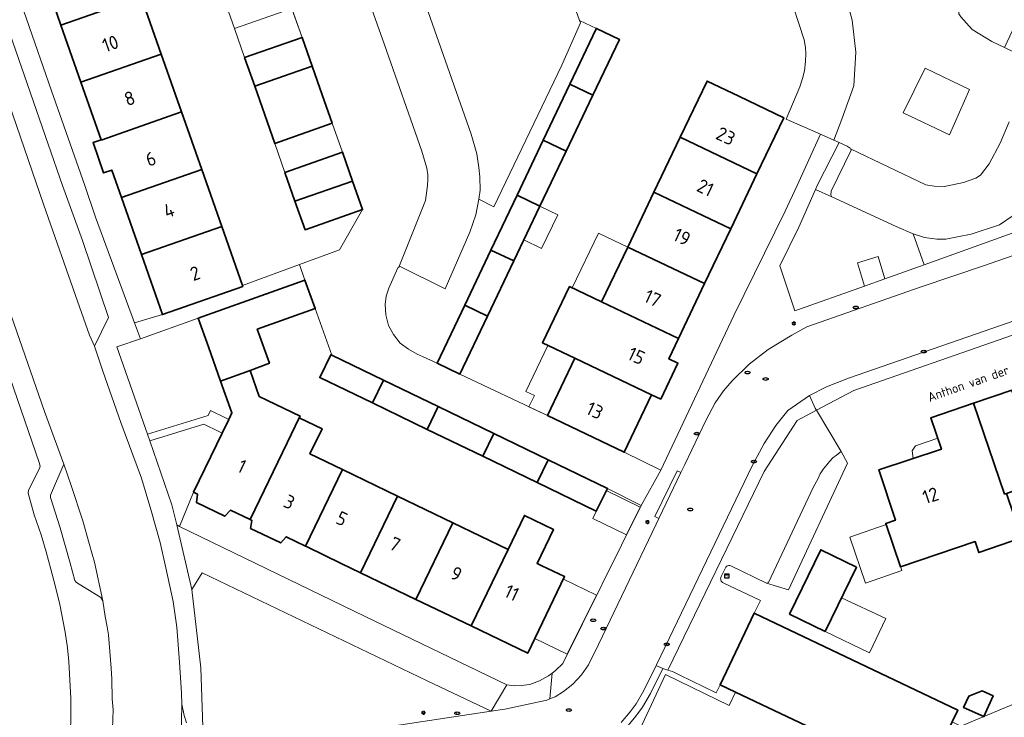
# Model space of a CAD drawing. Header units: metres. Extents: x 149984 to 156489, y 469398 to 478068.
# Tile 456 of 656: x 153604 to 153701, y 473284 to 473353. Entities that reach past the tile are written whole.
import ezdxf
from ezdxf.enums import TextEntityAlignment as Align

# ---------------------------------------------------------------- set-up
doc = ezdxf.new("R2010")
doc.units = ezdxf.units.M
doc.header["$LTSCALE"] = 0.75
for name, color, linetype, lineweight in [('B-WE-GR-BEPLANTING_CULTUUR_HEESTERS-GV', 252, 'Continuous', 18), ('B-WE-GR-BEPLANTING_CULTUUR_ROOS-GV', 252, 'Continuous', 18), ('B-WE-IE-MEUBILAIR-S', 252, 'Continuous', 25), ('B-WE-OG-BEBOUWING-GV', 6, 'Continuous', 35), ('B-WE-OG-BEBOUWING-T18', 1, 'Continuous', 18), ('B-WE-OG-BEBOUWING_LUIFEL-GV', 6, 'Continuous', 18), ('B-WE-OG-BEBOUWING_OVERBOUWING-GV', 6, 'Continuous', 18), ('B-WE-OG-TERREIN_BEGROEID-GV', 252, 'Continuous', 18), ('B-WE-OG-TERREIN_ERF-GV', 252, 'Continuous', 18), ('B-WE-OG-TOPOGRAFIE-T18', 7, 'Continuous', 18), ('B-WE-VH-GESLOTENVERHARDING_ASFALT-GV', 252, 'Continuous', 18), ('B-WE-VH-GESLOTENVERHARDING_BETON-GV', 252, 'Continuous', 18), ('B-WE-VH-OPENVERHARDING_BETONELEMENT-GV', 252, 'Continuous', 18), ('B-WE-VH-OPENVERHARDING_BETONSTRAATSTEEN-GV', 252, 'Continuous', 18), ('B-WE-VH-OPENVERHARDING_STRAATBAKSTEEN-GV', 252, 'Continuous', 18), ('B-WE-VH-OPENVERHARDING_TEGEL-GV', 252, 'Continuous', 18)]:
    doc.layers.add(name, color=color, linetype=linetype, lineweight=lineweight)
doc.styles.add('NLCS-ISO', font='NLCS-ISO.ttf')
doc.styles.add('NLCS-ISO-M500-T18', font='NLCS-ISO.ttf', dxfattribs={"height": 0.9})
doc.styles.add('NLCS-ISO-M750-T18', font='NLCS-ISO.ttf', dxfattribs={"height": 1.35})

# ---------------------------------------------------------------- blocks, each defined once
blk = doc.blocks.new('SIE-MEUBILAIR_KAST_CAI-SO')
for points in [[(-1, 1), (1, 1), (1, 0.84), (-1, 0.84)], [(-1, 0.76), (1, 0.76), (1, -1), (-1, -1)]]:
    blk.add_lwpolyline(points, close=True)
at = {"style": 'NLCS-ISO'}
blk.add_text('cai', height=0.75, dxfattribs=at).set_placement((0, 0), align=Align.MIDDLE_CENTER)
blk = doc.blocks.new('SIE-MEUBILAIR_PAAL_LICHTMAST-SO')
for points in [[(-0.62, 0), (-1, 0)], [(-0.71, 0.71), (-0.44, 0.44)], [(0, 1), (0, 0.62)], [(0.44, 0.44), (0.71, 0.71)], [(1, 0), (0.62, 0)], [(-0.71, -0.71), (-0.44, -0.44)], [(0, -0.62), (0, -1)], [(0.44, -0.44), (0.71, -0.71)]]:
    blk.add_lwpolyline(points)
blk.add_circle((0, 0), 0.5)
blk = doc.blocks.new('SIE-MEUBILAIR_PUT_KOLK-SO')
blk.add_ellipse((0, 0), major_axis=(1.25, 0), ratio=0.54)
at = {"style": 'NLCS-ISO'}
blk.add_text('klk', height=0.75, dxfattribs=at).set_placement((0.03, 0), align=Align.MIDDLE_CENTER)
blk = doc.blocks.new('SIE-MEUBILAIR_PUT_RIOOLPUT-SO')
blk.add_ellipse((0, 0), major_axis=(1.25, 0), ratio=0.54)
at = {"style": 'NLCS-ISO'}
blk.add_text('ri', height=0.75, dxfattribs=at).set_placement((-0.04, 0.07), align=Align.MIDDLE_CENTER)
blk = doc.blocks.new('SIE-MEUBILAIR_PUT_BRANDKRAAN-SO')
blk.add_ellipse((0, 0), major_axis=(1.25, 0), ratio=0.54)
at = {"style": 'NLCS-ISO'}
blk.add_text('bk', height=0.75, dxfattribs=at).set_placement((0.03, 0), align=Align.MIDDLE_CENTER)

msp = doc.modelspace()

# ---------------------------------------------------------------- linework, layer by layer
at = {"layer": 'B-WE-GR-BEPLANTING_CULTUUR_HEESTERS-GV', "flags": 128}
for points in [[(153649.63, 473334.84), (153651.12, 473334.106), (153657.8, 473348.06), (153659.63, 473352.212), (153659.539, 473352.467), (153654.552, 473366.483), (153653.756, 473368.719), (153652.45, 473372.39), (153648.171, 473384.266), (153646.641, 473385.008), (153640.61, 473372.28), (153638.166, 473371.334), (153638.3, 473371.17), (153638.5, 473370.83), (153648.86, 473341.24), (153649.44, 473339.32), (153649.64, 473337.97), (153649.74, 473337.04), (153649.75, 473335.74)], [(153704.626, 473356.633), (153704.656, 473356.697), (153702.835, 473357.484), (153701.472, 473356.749), (153702.001, 473355.382), (153696.902, 473353.321), (153696.92, 473353.11), (153697.1, 473352.81), (153698.23, 473351.56), (153700.17, 473350.39), (153701.396, 473349.798), (153702.682, 473352.519), (153702.664, 473352.527)], [(153693.489, 473328.384), (153692.4, 473331.42), (153690.74, 473332.15), (153684.39, 473335.07), (153682.787, 473335.807), (153681.15, 473332.08), (153679.27, 473328.26), (153680.76, 473323.85), (153687.599, 473326.286), (153686.911, 473328.569), (153688.958, 473329.185), (153689.615, 473327.004)], [(153624.2, 473316.924), (153622.992, 473320.303), (153621.988, 473323.11), (153616.302, 473321.098), (153613.99, 473320.28), (153616.999, 473311.691), (153622.96, 473313.525), (153623.197, 473314.017), (153624.684, 473313.301), (153624.999, 473313.149), (153625.173, 473313.51), (153625.31, 473313.795)], [(153624.348, 473311.798), (153624.033, 473311.95), (153622.546, 473312.666), (153617.231, 473311.031), (153619.4, 473304.73), (153619.88, 473302.74), (153620.159, 473302.605), (153621.536, 473305.962)], [(153685.32, 473309.99), (153684.85, 473309.61), (153684.49, 473309.35), (153684.17, 473309.01), (153683.89, 473308.68), (153683.58, 473308.28), (153683.25, 473307.78), (153683.01, 473307.24), (153682.58, 473306.49), (153678.15, 473297.08), (153677.95, 473296.99), (153680.13, 473296.347), (153685.947, 473308.834)], [(153711.624, 473275.84), (153707.689, 473287.358), (153697.107, 473282.898), (153700.454, 473281.247)]]:
    msp.add_lwpolyline(points, close=True, dxfattribs=at)
at = {"layer": 'B-WE-GR-BEPLANTING_CULTUUR_ROOS-GV', "flags": 128}
msp.add_lwpolyline([(153693.489, 473328.384), (153704.99, 473332.5), (153711.94, 473334.94), (153715.203, 473336.185), (153714.95, 473336.95), (153714.46, 473337.65), (153713.82, 473338.17), (153707.222, 473341.302), (153706.67, 473340.19), (153705, 473336.83), (153703.8, 473334.93), (153703.1, 473333.97), (153702.24, 473333.23), (153700.92, 473332.31), (153698.12, 473331.4), (153696.78, 473331.12), (153695.62, 473330.9), (153694.75, 473330.91), (153693.52, 473331.07), (153692.4, 473331.42)], close=True, dxfattribs=at)
at = {"layer": 'B-WE-OG-BEBOUWING-GV', "flags": 128}
for points in [[(153614.41, 473360.366), (153606.504, 473357.594), (153605.733, 473357.324), (153606.952, 473353.837), (153607.726, 473354.108), (153608.465, 473352), (153616.371, 473354.772)], [(153618.348, 473349.135), (153616.371, 473354.772), (153608.465, 473352), (153610.442, 473346.363)], [(153660.855, 473345.088), (153663.471, 473350.585), (153661.217, 473351.664), (153661.196, 473351.619), (153658.599, 473346.164)], [(153627.553, 473345.966), (153633.217, 473347.952), (153632.222, 473350.788), (153626.562, 473348.793)], [(153612.439, 473340.667), (153620.346, 473343.439), (153618.348, 473349.135), (153610.442, 473346.363), (153612.427, 473340.702)], [(153635.187, 473342.335), (153634.209, 473345.123), (153633.217, 473347.952), (153627.553, 473345.966), (153628.544, 473343.141), (153629.531, 473340.327)], [(153655.977, 473340.657), (153658.233, 473339.581), (153660.855, 473345.088), (153658.599, 473346.164)], [(153677.022, 473337.332), (153679.665, 473342.875), (153675.238, 473344.986), (153672.102, 473346.481), (153669.459, 473340.94)], [(153622.333, 473337.771), (153620.346, 473343.439), (153612.439, 473340.667), (153612.427, 473340.702), (153611.629, 473340.423), (153612.675, 473337.433), (153613.474, 473337.713), (153614.426, 473334.999)], [(153655.977, 473340.657), (153653.391, 473335.224), (153655.647, 473334.148), (153658.233, 473339.581)], [(153674.443, 473331.926), (153677.022, 473337.332), (153669.459, 473340.94), (153666.88, 473335.534)], [(153631.52, 473334.656), (153637.19, 473336.624), (153636.192, 473339.469), (153630.529, 473337.483)], [(153614.426, 473334.999), (153616.397, 473329.378), (153624.304, 473332.151), (153622.333, 473337.771)], [(153637.19, 473336.624), (153631.52, 473334.656), (153632.511, 473331.828), (153638.176, 473333.813)], [(153671.865, 473326.52), (153674.443, 473331.926), (153666.88, 473335.534), (153664.302, 473330.128)], [(153655.647, 473334.148), (153653.391, 473335.224), (153650.824, 473329.832), (153653.08, 473328.756)], [(153616.397, 473329.378), (153618.469, 473323.468), (153626.377, 473326.24), (153626.338, 473326.351), (153624.304, 473332.151)], [(153653.08, 473328.756), (153650.824, 473329.832), (153648.239, 473324.404), (153650.497, 473323.329)], [(153669.287, 473321.114), (153671.865, 473326.52), (153664.302, 473330.128), (153661.723, 473324.721)], [(153627.794, 473322.019), (153633.51, 473324.06), (153632.507, 473326.868), (153621.988, 473323.11), (153622.992, 473320.303), (153624.2, 473316.924), (153627.093, 473317.976), (153629.011, 473318.674)], [(153666.644, 473315.572), (153667.547, 473315.142), (153669.238, 473318.689), (153668.336, 473319.12), (153669.287, 473321.114), (153661.723, 473324.721), (153658.561, 473326.229), (153655.915, 473320.684), (153659.08, 473319.18)], [(153647.773, 473317.606), (153650.497, 473323.329), (153648.239, 473324.404), (153645.515, 473318.681)], [(153635.155, 473319.468), (153635.047, 473319.52), (153633.959, 473317.271), (153639.142, 473314.764), (153640.227, 473317.015)], [(153666.644, 473315.572), (153659.08, 473319.18), (153656.38, 473313.52), (153663.945, 473309.913)], [(153627.11, 473303.275), (153630.748, 473310.824), (153631.942, 473313.301), (153632.022, 473313.466), (153628.006, 473315.401), (153627.093, 473317.976), (153624.2, 473316.924), (153625.31, 473313.795), (153625.173, 473313.51), (153624.999, 473313.149), (153624.348, 473311.798), (153621.536, 473305.962), (153621.931, 473305.772), (153621.806, 473304.956), (153624.618, 473303.6), (153625.178, 473304.206)], [(153640.227, 473317.015), (153639.142, 473314.764), (153644.531, 473312.157), (153645.616, 473314.409)], [(153710.985, 473306.949), (153707.838, 473316.161), (153702.669, 473314.394), (153702.112, 473316.02), (153698.35, 473314.734), (153701.406, 473305.789), (153701.588, 473305.851), (153704.512, 473306.85), (153705.157, 473304.958), (153705.807, 473305.18), (153706.644, 473303.814), (153710.651, 473305.183), (153710.42, 473306.756)], [(153651.101, 473311.757), (153645.616, 473314.409), (153644.531, 473312.157), (153650.016, 473309.504)], [(153698.35, 473314.734), (153694.136, 473313.293), (153695.191, 473310.209), (153689.027, 473308.179), (153690.657, 473303.21), (153689.711, 473302.888), (153691.17, 473298.6), (153698.516, 473301.102), (153698.883, 473300.025), (153703.085, 473301.457), (153701.588, 473305.851), (153701.406, 473305.789)], [(153630.748, 473310.824), (153627.11, 473303.275), (153627.277, 473303.194), (153627.145, 473302.407), (153630.113, 473300.977), (153630.644, 473301.572), (153632.55, 473300.654), (153636.187, 473308.203), (153633, 473309.739), (153634.194, 473312.216), (153631.942, 473313.301)], [(153655.373, 473306.913), (153656.458, 473309.166), (153651.101, 473311.757), (153650.016, 473309.504)], [(153656.458, 473309.166), (153655.373, 473306.913), (153661.199, 473304.095), (153662.287, 473306.344), (153662.288, 473306.347)], [(153641.627, 473305.581), (153636.187, 473308.203), (153632.55, 473300.654), (153632.717, 473300.573), (153636.084, 473298.951), (153637.989, 473298.032)], [(153647.067, 473302.96), (153641.627, 473305.581), (153637.989, 473298.032), (153643.429, 473295.411)], [(153652.506, 473300.338), (153648.868, 473292.789), (153654.444, 473290.102), (153658.081, 473297.652), (153655.849, 473298.727), (153655.369, 473298.959), (153656.98, 473302.301), (153654.117, 473303.681)], [(153652.506, 473300.338), (153647.067, 473302.96), (153643.429, 473295.411), (153648.868, 473292.789)], [(153686.822, 473298.591), (153683.299, 473300.299), (153680.227, 473293.963), (153683.749, 473292.255)], [(153674.92, 473286.268), (153687.578, 473280.243), (153686.503, 473277.984), (153691.696, 473275.512), (153692.352, 473275.2), (153696.236, 473283.327), (153696.794, 473284.495), (153676.746, 473294.038), (153673.394, 473286.995)], [(153699.198, 473286.396), (153697.879, 473285.884), (153697.375, 473284.738), (153699.375, 473283.856), (153700.283, 473285.918)]]:
    msp.add_lwpolyline(points, close=True, dxfattribs=at)
at = {"layer": 'B-WE-OG-BEBOUWING_LUIFEL-GV', "flags": 128}
for points in [[(153625.556, 473351.662), (153631.218, 473353.647), (153630.235, 473356.452), (153624.576, 473354.456)], [(153631.218, 473353.647), (153625.556, 473351.662), (153626.562, 473348.793), (153632.222, 473350.788)], [(153629.531, 473340.327), (153630.529, 473337.483), (153636.192, 473339.469), (153635.187, 473342.335)], [(153654.067, 473330.829), (153655.814, 473329.998), (153657.394, 473333.316), (153655.647, 473334.148)], [(153661.723, 473324.721), (153664.302, 473330.128), (153661.402, 473331.511), (153658.823, 473326.104)], [(153659.08, 473319.18), (153656.428, 473320.439), (153654.274, 473315.901), (153655.098, 473315.51), (153654.563, 473314.383), (153656.38, 473313.52)], [(153692.408, 473309.293), (153695.191, 473310.209), (153694.824, 473311.283), (153692.633, 473310.534), (153692.314, 473310.03)], [(153662.182, 473306.128), (153660.857, 473303.388), (153664.182, 473301.779), (153665.534, 473304.506)], [(153689.75, 473302.773), (153686.159, 473301.551), (153687.702, 473297.015), (153691.293, 473298.237)], [(153657.955, 473297.391), (153655.142, 473291.551), (153658.345, 473290.008), (153661.225, 473295.816)]]:
    msp.add_lwpolyline(points, close=True, dxfattribs=at)
at = {"layer": 'B-WE-OG-BEBOUWING_OVERBOUWING-GV', "flags": 128}
msp.add_lwpolyline([(153685.356, 473295.568), (153683.749, 473292.255), (153688.106, 473290.142), (153689.699, 473293.519)], close=True, dxfattribs=at)
at = {"layer": 'B-WE-OG-TERREIN_BEGROEID-GV', "flags": 128}
msp.add_lwpolyline([(153650.834, 473284.396), (153644.54, 473287.39), (153622.39, 473298.01), (153621.37, 473296.37), (153622.24, 473288.65), (153622.43, 473282.84), (153622.46, 473281.302), (153623.1, 473280.94), (153624.26, 473280.54), (153625.23, 473280.51)], close=True, dxfattribs=at)
at = {"layer": 'B-WE-OG-TERREIN_ERF-GV', "flags": 128}
for points in [[(153613.474, 473337.713), (153612.675, 473337.433), (153611.629, 473340.423), (153612.427, 473340.702), (153610.442, 473346.363), (153608.465, 473352), (153607.726, 473354.108), (153606.952, 473353.837), (153605.733, 473357.324), (153606.504, 473357.594), (153604.512, 473363.275), (153602.537, 473368.91), (153600.431, 473374.916), (153597.659, 473373.943), (153607.55, 473345.51), (153610.83, 473336.2), (153611.89, 473333.07), (153615.73, 473322.65), (153618.469, 473323.468), (153616.397, 473329.378), (153614.426, 473334.999)], [(153647.067, 473302.96), (153652.506, 473300.338), (153654.117, 473303.681), (153656.98, 473302.301), (153655.369, 473298.959), (153655.849, 473298.727), (153658.081, 473297.652), (153654.444, 473290.102), (153648.868, 473292.789), (153643.429, 473295.411), (153637.989, 473298.032), (153636.084, 473298.951), (153632.717, 473300.573), (153632.55, 473300.654), (153630.644, 473301.572), (153630.113, 473300.977), (153627.145, 473302.407), (153627.277, 473303.194), (153627.11, 473303.275), (153625.178, 473304.206), (153624.618, 473303.6), (153621.806, 473304.956), (153621.931, 473305.772), (153621.536, 473305.962), (153620.159, 473302.605), (153638.36, 473293.76), (153652.39, 473287), (153653.14, 473286.89), (153653.8, 473286.92), (153654.66, 473287.03), (153655.62, 473287.38), (153656.5, 473287.88), (153656.851, 473288.134), (153657.15, 473288.35), (153657.89, 473289.09), (153665.613, 473304.666), (153662.287, 473306.344), (153661.199, 473304.095), (153655.373, 473306.913), (153650.016, 473309.504), (153644.531, 473312.157), (153639.142, 473314.764), (153633.959, 473317.271), (153635.047, 473319.52), (153635.155, 473319.468), (153633.51, 473324.06), (153627.794, 473322.019), (153629.011, 473318.674), (153627.093, 473317.976), (153628.006, 473315.401), (153632.022, 473313.466), (153631.942, 473313.301), (153634.194, 473312.216), (153633, 473309.739), (153636.187, 473308.203), (153641.627, 473305.581)], [(153686.822, 473298.591), (153683.749, 473292.255), (153680.227, 473293.963), (153683.299, 473300.299)], [(153699.198, 473286.396), (153700.283, 473285.918), (153699.375, 473283.856), (153697.375, 473284.738), (153697.879, 473285.884)]]:
    msp.add_lwpolyline(points, close=True, dxfattribs=at)
for points in [[(153654.552, 473366.483), (153659.539, 473352.467), (153661.217, 473351.664), (153663.471, 473350.585), (153660.855, 473345.088), (153658.233, 473339.581), (153655.647, 473334.148), (153653.08, 473328.756), (153650.497, 473323.329), (153647.773, 473317.606), (153656.38, 473313.52), (153659.08, 473319.18), (153655.915, 473320.684), (153658.561, 473326.229), (153661.723, 473324.721), (153664.302, 473330.128), (153666.88, 473335.534), (153669.459, 473340.94), (153672.102, 473346.481), (153675.238, 473344.986), (153679.665, 473342.875), (153677.022, 473337.332), (153674.443, 473331.926)], [(153674.443, 473331.926), (153671.865, 473326.52), (153669.287, 473321.114), (153668.336, 473319.12), (153669.238, 473318.689), (153667.547, 473315.142), (153666.644, 473315.572), (153663.945, 473309.913), (153667.553, 473308.136), (153674.76, 473323.39), (153679.8, 473333.66), (153680.98, 473336.2), (153683.285, 473341.235), (153679.89, 473342.74), (153681.23, 473345.92), (153681.51, 473346.74), (153681.71, 473347.48), (153681.81, 473348.4), (153681.84, 473349.21), (153681.8, 473349.78), (153681.68, 473350.54), (153680.05, 473355.51)], [(153616.371, 473354.772), (153618.348, 473349.135), (153620.346, 473343.439), (153622.333, 473337.771), (153624.304, 473332.151), (153626.338, 473326.351), (153631.959, 473328.403), (153635.92, 473329.85), (153638.176, 473333.813), (153632.511, 473331.828), (153631.52, 473334.656), (153630.529, 473337.483), (153636.192, 473339.469), (153635.187, 473342.335), (153629.531, 473340.327), (153628.544, 473343.141), (153627.553, 473345.966), (153626.562, 473348.793), (153632.222, 473350.788), (153631.39, 473353.157)], [(153673.706, 473297.03), (153677.354, 473295.307), (153676.746, 473294.038), (153696.794, 473284.495), (153696.236, 473283.327), (153697.107, 473282.898), (153707.689, 473287.358), (153711.624, 473275.84), (153732.829, 473285.158), (153736.26, 473292.21), (153745.83, 473312), (153746.01, 473312.43), (153746.14, 473312.82), (153746.25, 473313.55), (153746.22, 473314.18), (153746.03, 473315.01), (153745.9, 473315.37), (153745.21, 473316.88), (153744.94, 473317.28), (153744.67, 473317.73), (153740.2, 473323.74), (153736.07, 473329.23), (153732.491, 473334.022), (153731.638, 473333.362)], [(153723.774, 473328.961), (153701.451, 473321.174), (153686.573, 473316.006), (153682.884, 473314.037), (153685.32, 473309.99), (153685.947, 473308.834), (153680.13, 473296.347), (153677.95, 473296.99), (153674.435, 473298.708)], [(153609.37, 473280.9), (153609.45, 473283.84), (153609.44, 473285.65), (153609.26, 473289.28), (153609.13, 473290.64), (153608.9, 473292.17), (153608.36, 473294.9), (153607.94, 473296.63), (153607.49, 473298.38), (153607.01, 473300.09), (153606.51, 473301.78), (153605.84, 473303.74), (153605.24, 473305.89), (153605.29, 473306.17), (153606.37, 473308.3), (153606.42, 473308.55), (153606.34, 473308.89), (153600.55, 473325.63)], [(153703.085, 473301.457), (153698.883, 473300.025), (153698.516, 473301.102), (153691.17, 473298.6), (153689.711, 473302.888), (153690.657, 473303.21), (153689.027, 473308.179), (153695.191, 473310.209), (153694.136, 473313.293), (153698.35, 473314.734), (153702.112, 473316.02)], [(153673.924, 473298.502), (153673.496, 473297.651)]]:
    msp.add_lwpolyline(points, dxfattribs=at)
at = {"layer": 'B-WE-OG-TERREIN_ERF-GV'}
for points in [[(153674.435, 473298.708, 0.435117), (153673.924, 473298.502)], [(153673.496, 473297.651, 0.422218), (153673.697, 473297.035)], [(153673.697, 473297.035, 0.132261), (153673.706, 473297.03)]]:
    msp.add_lwpolyline(points, format="xyb", dxfattribs=at)
at = {"layer": 'B-WE-VH-GESLOTENVERHARDING_ASFALT-GV', "flags": 128}
for points in [[(153619.23, 473270.18), (153619.505, 473271.462), (153619.681, 473272.512), (153619.92, 473274.959), (153620.153, 473277.775), (153620.263, 473280.045), (153620.39, 473285.07), (153620.34, 473286.16), (153620.15, 473289.21), (153619.88, 473292.67), (153619.51, 473295.2), (153618.8, 473298.51), (153618.24, 473301.01), (153617.32, 473304.28), (153616.4, 473307.35), (153614.38, 473312.83), (153612.59, 473317.89), (153611.76, 473320.35), (153611.289, 473321.459), (153610.09, 473324.8), (153606.8, 473334.26), (153602.93, 473345.46), (153593.352, 473372.655)], [(153603, 473325), (153606.859, 473313.929), (153608.75, 473308.73), (153609.49, 473306.63), (153610.63, 473303.16), (153611.26, 473300.91), (153611.53, 473299.87), (153611.78, 473299.08), (153612.6, 473295.26), (153612.84, 473293.73), (153613.03, 473292.69), (153613.14, 473291.9), (153613.43, 473288.62), (153613.49, 473287.53), (153613.53, 473285.59), (153613.6, 473284.53), (153613.54, 473282.69)]]:
    msp.add_lwpolyline(points, dxfattribs=at)
at = {"layer": 'B-WE-VH-GESLOTENVERHARDING_BETON-GV', "flags": 128}
msp.add_lwpolyline([(153687.766, 473271.792), (153687.772, 473271.805), (153689.397, 473275.158), (153691.133, 473274.331), (153691.696, 473275.512), (153686.503, 473277.984), (153687.578, 473280.243), (153674.92, 473286.268), (153674.287, 473284.944), (153668.069, 473287.976), (153668.028, 473287.995), (153665.471, 473282.599), (153683.561, 473273.842)], close=True, dxfattribs=at)
at = {"layer": 'B-WE-VH-OPENVERHARDING_BETONELEMENT-GV', "flags": 128}
msp.add_lwpolyline([(153669.534, 473307.908), (153669.16, 473308.087), (153666.948, 473303.565), (153667.349, 473303.368)], close=True, dxfattribs=at)
msp.add_lwpolyline([(153664.164, 473282.793), (153665.098, 473283.897), (153665.754, 473284.773), (153666.523, 473286.123), (153667.747, 473288.58), (153667.103, 473288.9), (153665.874, 473286.42), (153665.129, 473285.117), (153664.546, 473284.329), (153663.658, 473283.28)], dxfattribs=at)
at = {"layer": 'B-WE-VH-OPENVERHARDING_BETONSTRAATSTEEN-GV', "flags": 128}
for points in [[(153723.57, 473339.13), (153716.83, 473342.33), (153701.396, 473349.798), (153700.17, 473350.39), (153698.23, 473351.56), (153697.1, 473352.81), (153696.92, 473353.11), (153696.902, 473353.321), (153694.005, 473359.589), (153693.634, 473360.658), (153693.528, 473360.621), (153692.066, 473360.106), (153681.143, 473390.73), (153680.2, 473390.41), (153678.581, 473394.889), (153679.485, 473395.206), (153679.181, 473396.109), (153677.85, 473400.672), (153677.469, 473401.978), (153671.075, 473399.732)], [(153636.18, 473361.81), (153640.32, 473350.14), (153644.03, 473339.56), (153644.51, 473337.9), (153644.61, 473337.26), (153644.62, 473336.78), (153644.57, 473336.2), (153644.36, 473334.71), (153641.753, 473328.144), (153641.89, 473328.21), (153646.31, 473326), (153648.75, 473331.6), (153649.34, 473333.31), (153649.63, 473334.84), (153649.75, 473335.74), (153649.74, 473337.04), (153649.64, 473337.97), (153649.44, 473339.32), (153648.86, 473341.24), (153638.5, 473370.83)], [(153631.39, 473353.157), (153632.222, 473350.788), (153633.217, 473347.952), (153634.209, 473345.123), (153635.187, 473342.335), (153636.192, 473339.469), (153637.19, 473336.624), (153638.176, 473333.813), (153635.92, 473329.85), (153631.959, 473328.403), (153632.507, 473326.868), (153633.51, 473324.06), (153635.155, 473319.468), (153640.227, 473317.015), (153645.616, 473314.409), (153651.101, 473311.757), (153656.458, 473309.166), (153662.288, 473306.347), (153662.287, 473306.344), (153665.613, 473304.666), (153667.553, 473308.136), (153663.945, 473309.913), (153656.38, 473313.52), (153647.773, 473317.606), (153645.515, 473318.681), (153644.151, 473319.302), (153643.54, 473319.58), (153642.69, 473320.07), (153641.88, 473320.66), (153641.21, 473321.52), (153640.72, 473322.4), (153640.46, 473323.46), (153640.4, 473324.46), (153640.5, 473325.29), (153640.75, 473326.07), (153641.64, 473328.09), (153641.753, 473328.144), (153644.36, 473334.71), (153644.57, 473336.2), (153644.62, 473336.78), (153644.61, 473337.26), (153644.51, 473337.9), (153644.03, 473339.56), (153640.32, 473350.14), (153636.18, 473361.81)], [(153684.99, 473357.66), (153686.41, 473352.48), (153686.75, 473349.33), (153686.57, 473346.01), (153685.39, 473342.73), (153684.596, 473340.654), (153685.105, 473340.428), (153685.89, 473340.08), (153686.21, 473339.88), (153686.246, 473339.799), (153693.67, 473336.26), (153694.46, 473336.12), (153695.47, 473336.11), (153696.29, 473336.26), (153697.36, 473336.49), (153698.58, 473336.91), (153699.05, 473337.2), (153699.9, 473338.34), (153700.98, 473340.37), (153701.87, 473342.47)], [(153701.87, 473342.47), (153700.98, 473340.37), (153699.9, 473338.34), (153699.05, 473337.2), (153698.58, 473336.91), (153697.36, 473336.49), (153696.29, 473336.26), (153695.47, 473336.11), (153694.46, 473336.12), (153693.67, 473336.26), (153686.246, 473339.799), (153686.3, 473339.68), (153684.34, 473335.64), (153684.29, 473335.27), (153684.39, 473335.07), (153690.74, 473332.15), (153692.4, 473331.42), (153693.52, 473331.07), (153694.75, 473330.91), (153695.62, 473330.9), (153696.78, 473331.12), (153698.12, 473331.4), (153700.92, 473332.31), (153702.24, 473333.23)], [(153674.435, 473298.708), (153677.95, 473296.99), (153678.15, 473297.08), (153682.58, 473306.49), (153683.01, 473307.24), (153683.25, 473307.78), (153683.58, 473308.28), (153683.89, 473308.68), (153684.17, 473309.01), (153684.49, 473309.35), (153684.85, 473309.61), (153685.32, 473309.99), (153682.884, 473314.037), (153680.984, 473313.023), (153677.727, 473307.998), (153668.247, 473288.433), (153668.689, 473288.303), (153669.366, 473287.976), (153673.02, 473286.214), (153673.394, 473286.995), (153676.746, 473294.038)], [(153673.496, 473297.651), (153673.924, 473298.502)], [(153676.746, 473294.038), (153677.354, 473295.307), (153673.706, 473297.03)], [(153665.471, 473282.599), (153668.028, 473287.995), (153668.069, 473287.976), (153674.287, 473284.944), (153674.92, 473286.268), (153673.394, 473286.995), (153673.02, 473286.214), (153669.366, 473287.976), (153668.689, 473288.303), (153668.247, 473288.433), (153667.747, 473288.58), (153666.523, 473286.123), (153665.754, 473284.773), (153665.098, 473283.897), (153664.164, 473282.793)]]:
    msp.add_lwpolyline(points, dxfattribs=at)
for points in [[(153611.76, 473320.35), (153613.14, 473323.19), (153610.59, 473330.78), (153608.64, 473336.2), (153607.21, 473340.27), (153601.93, 473355.48), (153596.26, 473371.3), (153595.97, 473371.49), (153593.6, 473372.43), (153593.352, 473372.655), (153602.93, 473345.46), (153606.8, 473334.26), (153610.09, 473324.8), (153611.289, 473321.459)], [(153684.596, 473340.654), (153685.39, 473342.73), (153686.57, 473346.01), (153686.75, 473349.33), (153686.41, 473352.48), (153684.99, 473357.66), (153684.448, 473357.466), (153684.54, 473357.13), (153680.331, 473355.772), (153680.05, 473355.51), (153681.68, 473350.54), (153681.8, 473349.78), (153681.84, 473349.21), (153681.81, 473348.4), (153681.71, 473347.48), (153681.51, 473346.74), (153681.23, 473345.92), (153679.89, 473342.74), (153683.285, 473341.235)], [(153693.58, 473347.75), (153697.96, 473345.64), (153695.99, 473341.2), (153691.43, 473343.35)], [(153612.6, 473295.26), (153611.78, 473299.08), (153611.53, 473299.87), (153611.26, 473300.91), (153610.63, 473303.16), (153609.49, 473306.63), (153608.75, 473308.73), (153607.44, 473305.69), (153607.43, 473305.44), (153608.38, 473302.47), (153608.89, 473300.73), (153609.38, 473298.96), (153609.83, 473297.26), (153609.99, 473297.07), (153612.41, 473295.58)], [(153656.851, 473288.134), (153656.5, 473287.88), (153655.62, 473287.38), (153654.66, 473287.03), (153653.8, 473286.92), (153653.14, 473286.89), (153652.39, 473287), (153650.834, 473284.396), (153652.18, 473284.6), (153656.32, 473285.47), (153656.634, 473285.597)]]:
    msp.add_lwpolyline(points, close=True, dxfattribs=at)
at = {"layer": 'B-WE-VH-OPENVERHARDING_BETONSTRAATSTEEN-GV'}
for points in [[(153673.924, 473298.502, -0.435117), (153674.435, 473298.708)], [(153673.697, 473297.035, -0.422218), (153673.496, 473297.651)], [(153673.706, 473297.03, -0.132261), (153673.697, 473297.035)]]:
    msp.add_lwpolyline(points, format="xyb", dxfattribs=at)
at = {"layer": 'B-WE-VH-OPENVERHARDING_STRAATBAKSTEEN-GV', "flags": 128}
for points in [[(153693.58, 473347.75), (153691.43, 473343.35), (153695.99, 473341.2), (153697.96, 473345.64)], [(153686.246, 473339.799), (153686.21, 473339.88), (153685.89, 473340.08), (153685.105, 473340.428), (153682.96, 473336.2), (153682.787, 473335.807), (153684.39, 473335.07), (153684.29, 473335.27), (153684.34, 473335.64), (153686.3, 473339.68)], [(153667.747, 473288.58), (153668.247, 473288.433), (153677.727, 473307.998), (153680.984, 473313.023), (153682.884, 473314.037), (153682.748, 473314.262), (153682.188, 473315.507), (153680.076, 473314.012), (153678.871, 473312.534), (153677.726, 473310.766), (153676.591, 473308.635), (153667.127, 473288.947), (153667.103, 473288.9)]]:
    msp.add_lwpolyline(points, close=True, dxfattribs=at)
for points in [[(153706.77, 473330.88), (153699.33, 473328.27), (153693.2, 473326.2), (153681.92, 473322.26), (153680.46, 473321.46), (153678.12, 473320.04), (153676.27, 473318.57), (153674.59, 473316.95), (153673.71, 473315.97), (153672.89, 473314.79), (153672, 473313.03), (153669.92, 473308.71), (153669.534, 473307.908), (153667.349, 473303.368), (153667.09, 473302.83), (153661.42, 473290.95), (153660.44, 473288.95), (153659.73, 473287.96), (153658.88, 473287.05), (153657.96, 473286.32), (153657.16, 473285.81), (153656.634, 473285.597), (153656.32, 473285.47), (153652.18, 473284.6), (153650.834, 473284.396), (153625.23, 473280.51)], [(153663.658, 473283.28), (153664.546, 473284.329), (153665.129, 473285.117), (153665.874, 473286.42), (153667.103, 473288.9), (153667.127, 473288.947), (153676.591, 473308.635), (153677.726, 473310.766), (153678.871, 473312.534), (153680.076, 473314.012), (153682.188, 473315.507), (153683.876, 473316.346), (153686.05, 473317.201), (153701.023, 473322.402), (153723.312, 473330.177)], [(153723.312, 473330.177), (153701.023, 473322.402), (153686.05, 473317.201), (153683.876, 473316.346), (153682.188, 473315.507), (153682.748, 473314.262), (153682.884, 473314.037), (153686.573, 473316.006), (153701.451, 473321.174), (153723.774, 473328.961)], [(153620.83, 473283.23), (153620.6, 473283.95), (153620.39, 473285.07), (153620.263, 473280.045)]]:
    msp.add_lwpolyline(points, dxfattribs=at)
at = {"layer": 'B-WE-VH-OPENVERHARDING_TEGEL-GV', "flags": 128}
for points in [[(153622.43, 473282.84), (153622.24, 473288.65), (153621.37, 473296.37), (153619.88, 473302.74), (153619.4, 473304.73), (153617.231, 473311.031), (153616.999, 473311.691), (153613.99, 473320.28), (153616.302, 473321.098), (153615.73, 473322.65), (153611.89, 473333.07), (153610.83, 473336.2), (153607.55, 473345.51), (153597.659, 473373.943)], [(153601.93, 473355.48), (153607.21, 473340.27), (153608.64, 473336.2), (153610.59, 473330.78), (153613.14, 473323.19), (153611.76, 473320.35), (153612.59, 473317.89), (153614.38, 473312.83), (153616.4, 473307.35), (153617.32, 473304.28), (153618.24, 473301.01), (153618.8, 473298.51), (153619.51, 473295.2), (153619.88, 473292.67), (153620.15, 473289.21), (153620.34, 473286.16), (153620.39, 473285.07), (153620.6, 473283.95), (153620.83, 473283.23)], [(153704.99, 473332.5), (153693.489, 473328.384), (153689.615, 473327.004), (153687.599, 473326.286), (153680.76, 473323.85), (153679.27, 473328.26), (153681.15, 473332.08), (153682.787, 473335.807), (153682.96, 473336.2), (153685.105, 473340.428), (153684.596, 473340.654), (153683.285, 473341.235), (153680.98, 473336.2), (153679.8, 473333.66), (153674.76, 473323.39), (153667.553, 473308.136), (153665.613, 473304.666), (153657.89, 473289.09), (153657.15, 473288.35), (153656.851, 473288.134), (153656.634, 473285.597), (153657.16, 473285.81), (153657.96, 473286.32), (153658.88, 473287.05), (153659.73, 473287.96), (153660.44, 473288.95), (153661.42, 473290.95), (153667.09, 473302.83), (153667.349, 473303.368), (153666.948, 473303.565), (153669.16, 473308.087), (153669.534, 473307.908), (153669.92, 473308.71), (153672, 473313.03), (153672.89, 473314.79), (153673.71, 473315.97), (153674.59, 473316.95), (153676.27, 473318.57), (153678.12, 473320.04), (153680.46, 473321.46), (153681.92, 473322.26), (153693.2, 473326.2), (153699.33, 473328.27), (153706.77, 473330.88)], [(153600.55, 473325.63), (153606.34, 473308.89), (153606.42, 473308.55), (153606.37, 473308.3), (153605.29, 473306.17), (153605.24, 473305.89), (153605.84, 473303.74), (153606.51, 473301.78), (153607.01, 473300.09), (153607.49, 473298.38), (153607.94, 473296.63), (153608.36, 473294.9), (153608.9, 473292.17), (153609.13, 473290.64), (153609.26, 473289.28), (153609.44, 473285.65), (153609.45, 473283.84), (153609.37, 473280.9)], [(153613.54, 473282.69), (153613.6, 473284.53), (153613.53, 473285.59), (153613.49, 473287.53), (153613.43, 473288.62), (153613.14, 473291.9), (153613.03, 473292.69), (153612.84, 473293.73), (153612.6, 473295.26), (153612.41, 473295.58), (153609.99, 473297.07), (153609.83, 473297.26), (153609.38, 473298.96), (153608.89, 473300.73), (153608.38, 473302.47), (153607.43, 473305.44), (153607.44, 473305.69), (153608.75, 473308.73), (153606.859, 473313.929), (153603, 473325)]]:
    msp.add_lwpolyline(points, dxfattribs=at)
for points in [[(153653.391, 473335.224), (153655.977, 473340.657), (153658.599, 473346.164), (153661.196, 473351.619), (153661.217, 473351.664), (153659.539, 473352.467), (153659.63, 473352.212), (153657.8, 473348.06), (153651.12, 473334.106), (153649.63, 473334.84), (153649.34, 473333.31), (153648.75, 473331.6), (153646.31, 473326), (153641.89, 473328.21), (153641.753, 473328.144), (153641.64, 473328.09), (153640.75, 473326.07), (153640.5, 473325.29), (153640.4, 473324.46), (153640.46, 473323.46), (153640.72, 473322.4), (153641.21, 473321.52), (153641.88, 473320.66), (153642.69, 473320.07), (153643.54, 473319.58), (153644.151, 473319.302), (153645.515, 473318.681), (153648.239, 473324.404), (153650.824, 473329.832)], [(153688.958, 473329.185), (153686.911, 473328.569), (153687.599, 473326.286), (153689.615, 473327.004)], [(153626.338, 473326.351), (153626.377, 473326.24), (153618.469, 473323.468), (153615.73, 473322.65), (153616.302, 473321.098), (153621.988, 473323.11), (153632.507, 473326.868), (153631.959, 473328.403)], [(153624.033, 473311.95), (153624.348, 473311.798), (153624.999, 473313.149), (153624.684, 473313.301), (153623.197, 473314.017), (153622.96, 473313.525), (153616.999, 473311.691), (153617.231, 473311.031), (153622.546, 473312.666)], [(153619.88, 473302.74), (153621.37, 473296.37), (153622.39, 473298.01), (153644.54, 473287.39), (153650.834, 473284.396), (153652.39, 473287), (153638.36, 473293.76), (153620.159, 473302.605)]]:
    msp.add_lwpolyline(points, close=True, dxfattribs=at)

# ---------------------------------------------------------------- block references
at = {"layer": 'B-WE-IE-MEUBILAIR-S', "xscale": 0.2, "yscale": 0.2, "zscale": 0.2}
for name, p in [('SIE-MEUBILAIR_PUT_KOLK-SO', (153686.75, 473324.179)), ('SIE-MEUBILAIR_PAAL_LICHTMAST-SO', (153680.651, 473322.611)), ('SIE-MEUBILAIR_PUT_KOLK-SO', (153693.445, 473319.823)), ('SIE-MEUBILAIR_PUT_RIOOLPUT-SO', (153676.103, 473317.753)), ('SIE-MEUBILAIR_PUT_RIOOLPUT-SO', (153677.879, 473317.122)), ('SIE-MEUBILAIR_PUT_KOLK-SO', (153671.099, 473311.737)), ('SIE-MEUBILAIR_PUT_KOLK-SO', (153676.721, 473308.982)), ('SIE-MEUBILAIR_PUT_RIOOLPUT-SO', (153670.455, 473304.271)), ('SIE-MEUBILAIR_PAAL_LICHTMAST-SO', (153666.23, 473303.026)), ('SIE-MEUBILAIR_KAST_CAI-SO', (153674.046, 473297.71)), ('SIE-MEUBILAIR_PUT_BRANDKRAAN-SO', (153660.898, 473293.346)), ('SIE-MEUBILAIR_PUT_KOLK-SO', (153661.906, 473292.525)), ('SIE-MEUBILAIR_PUT_KOLK-SO', (153668.138, 473290.979)), ('SIE-MEUBILAIR_PAAL_LICHTMAST-SO', (153644.172, 473284.237)), ('SIE-MEUBILAIR_PUT_KOLK-SO', (153647.51, 473284.183)), ('SIE-MEUBILAIR_PUT_RIOOLPUT-SO', (153658.508, 473284.502))]:
    msp.add_blockref(name, p, dxfattribs=at)

# ---------------------------------------------------------------- texts
at = {"layer": 'B-WE-OG-BEBOUWING-T18', "style": 'NLCS-ISO-M750-T18'}
for s, rotation, p in [('10', 19.3, (153613.345, 473350.173)), ('8', 19.3, (153615.235, 473344.784)), ('23', 334.5, (153673.952, 473341.069)), ('6', 19.3, (153617.326, 473338.816)), ('21', 334.5, (153671.945, 473335.98)), ('4', 19.3, (153619.107, 473333.739)), ('19', 334.6, (153669.632, 473331.129)), ('2', 19.3, (153621.683, 473327.538)), ('17', 334.6, (153666.745, 473325.076)), ('15', 334.6, (153665.148, 473319.406)), ('13', 334.5, (153661.051, 473314.022)), ('1', 334.3, (153626.292, 473308.531)), ('12', 18.2, (153694.117, 473305.644)), ('3', 334.3, (153630.966, 473305.006)), ('5', 334.3, (153636.14, 473303.364)), ('7', 334.3, (153641.37, 473300.843)), ('9', 334.3, (153647.413, 473297.931)), ('11', 334.3, (153652.874, 473296.06))]:
    msp.add_text(s, height=1.35, rotation=rotation, dxfattribs=at).set_placement(p, align=Align.MIDDLE)
at = {"layer": 'B-WE-OG-TOPOGRAFIE-T18', "style": 'NLCS-ISO-M500-T18'}
msp.add_text('Anthon van der Horstlaan', height=0.9, rotation=19.4, dxfattribs=at).set_placement((153700.484, 473317.608), align=Align.MIDDLE)

doc.saveas('drawing.dxf')
